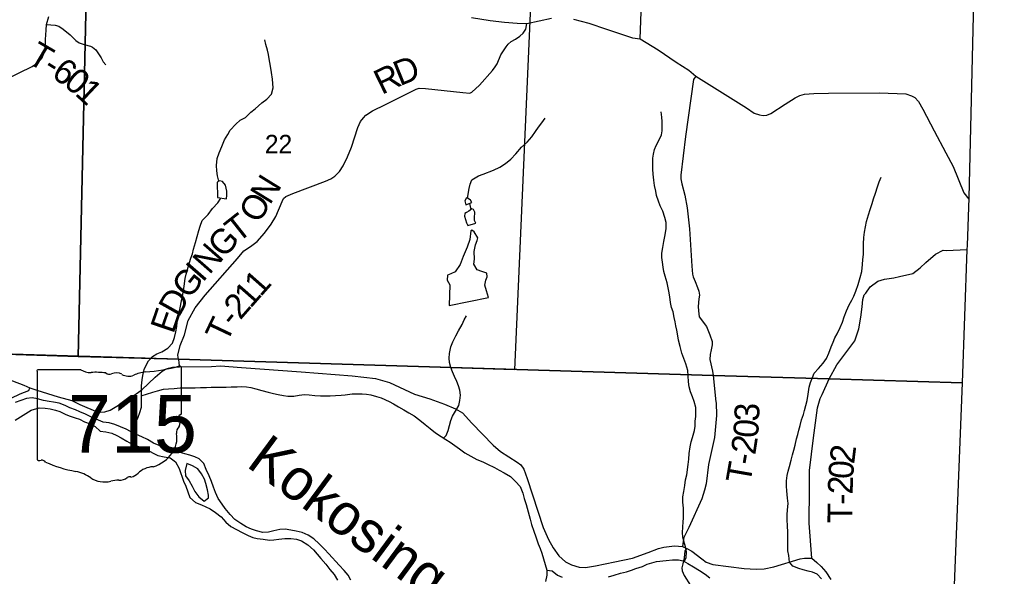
# Model space of a CAD drawing. Extents: x 1759416 to 2214760, y 252598 to 1116833.
# Drawn here: x 2044026 to 2056003, y 865904 to 872608 of the extents above; entities that cross this region are included whole.
import ezdxf

# ---------------------------------------------------------------- set-up
doc = ezdxf.new("R2010")
doc.units = 0
for name, color, linetype in [('GM_X_Adjacent_County', 7, 'Continuous'), ('GM_X_County', 7, 'Continuous'), ('GM_X_Major_River', 7, 'Continuous'), ('GM_X_Major_River_Text', 7, 'Continuous'), ('GM_X_Minor_Lake', 7, 'Continuous'), ('GM_X_Minor_River', 7, 'Continuous'), ('GM_X_Section', 7, 'Continuous'), ('GM_X_Section_Text', 7, 'Continuous'), ('GM_X_State_Location', 7, 'Continuous'), ('GM_X_State_Route', 7, 'Continuous'), ('GM_X_State_Shield', 7, 'Continuous'), ('GM_X_Township', 7, 'Continuous'), ('GM_X_Township_Road', 7, 'Continuous'), ('GM_X_Township_Road_Text', 7, 'Continuous'), ('GM_X_Township_ROW', 7, 'Continuous')]:
    doc.layers.add(name, color=color, linetype=linetype)

msp = doc.modelspace()

# ---------------------------------------------------------------- linework, layer by layer
at = {"layer": 'GM_X_Adjacent_County'}
msp.add_lwpolyline([(2056003, 886437), (2055830, 881597), (2055758, 878857), (2055764, 878233), (2055530, 873508), (2055459, 870464), (2055437, 869889), (2055435, 869840), (2055376, 868233), (2055265, 865388), (2055262, 865248), (2054986, 859394), (2054896, 855720)], dxfattribs=at)
at = {"layer": 'GM_X_County'}
msp.add_lwpolyline([(2056003, 886437), (2055830, 881597), (2055758, 878857), (2055764, 878233), (2055530, 873508), (2055459, 870464), (2055437, 869889), (2055435, 869840), (2055376, 868233), (2055265, 865388), (2055262, 865248), (2054986, 859394), (2054896, 855720)], dxfattribs=at)
at = {"layer": 'GM_X_Major_River'}
for points in [[(2044379, 868007), (2044309, 868019), (2044239, 868041), (2044173, 868052), (2044105, 868044), (2044037, 868022), (2043969, 867996)], [(2048013, 865856), (2047979, 865914), (2047934, 865972), (2047872, 866036), (2047748, 866172), (2047694, 866231), (2047630, 866295), (2047566, 866353), (2047499, 866397), (2047427, 866429), (2047355, 866446), (2047291, 866458), (2047223, 866470), (2047157, 866468), (2047086, 866451), (2047022, 866435), (2046952, 866429), (2046878, 866451), (2046816, 866472), (2046750, 866500), (2046686, 866540), (2046615, 866588), (2046557, 866648), (2046499, 866718), (2046461, 866772), (2046413, 866839), (2046383, 866911), (2046360, 866975), (2046332, 867045), (2046306, 867113), (2046270, 867191), (2046240, 867261), (2046185, 867317), (2046135, 867341), (2046071, 867363), (2046011, 867378), (2045957, 867394), (2045893, 867416), (2045831, 867440), (2045779, 867454), (2045703, 867479), (2045635, 867507), (2045561, 867549), (2045493, 867583), (2045429, 867613), (2045359, 867648), (2045305, 867674), (2045239, 867702), (2045169, 867730), (2045101, 867753), (2045029, 867761), (2044881, 867825), (2044815, 867857), (2044749, 867884), (2044695, 867908), (2044629, 867934), (2044571, 867962), (2044497, 867988), (2044431, 867999), (2044379, 868007)], [(2043968, 867783), (2044031, 867824), (2044099, 867866), (2044163, 867906), (2044257, 867931), (2044329, 867927), (2044391, 867921), (2044455, 867905), (2044507, 867887)], [(2044507, 867887), (2044571, 867856), (2044621, 867834), (2044691, 867812), (2044743, 867794), (2044805, 867764), (2044871, 867739), (2044933, 867707), (2044993, 867651), (2045061, 867645), (2045133, 867627), (2045193, 867600), (2045245, 867570), (2045313, 867530), (2045369, 867500), (2045435, 867474), (2045502, 867445), (2045568, 867421), (2045632, 867387), (2045688, 867357), (2045764, 867341), (2045836, 867330), (2045902, 867280), (2045946, 867200), (2045996, 867050), (2046025, 866988), (2046047, 866920), (2046073, 866852), (2046143, 866790), (2046213, 866763), (2046267, 866741), (2046319, 866715), (2046381, 866673), (2046451, 866617), (2046506, 866553), (2046566, 866502), (2046636, 866466), (2046704, 866430), (2046774, 866394), (2046830, 866370), (2046884, 866357), (2046956, 866351), (2047032, 866337), (2047084, 866343), (2047144, 866350), (2047216, 866356), (2047288, 866358), (2047356, 866350), (2047420, 866331), (2047496, 866283), (2047564, 866221), (2047606, 866169), (2047652, 866115), (2047710, 866049), (2047759, 865983), (2047813, 865922), (2047853, 865854)], [(2046038, 867260), (2046016, 867176), (2046022, 867114), (2046066, 867052), (2046103, 866988), (2046135, 866924), (2046183, 866861), (2046245, 866809), (2046299, 866849)], [(2046299, 866849), (2046299, 866879), (2046285, 866945), (2046266, 867019), (2046248, 867071), (2046212, 867139), (2046168, 867199), (2046106, 867233), (2046038, 867260)]]:
    msp.add_lwpolyline(points, dxfattribs=at)
at = {"layer": 'GM_X_Minor_Lake'}
for points in [[(2046515, 870449), (2046519, 870494), (2046517, 870544), (2046501, 870614), (2046467, 870658), (2046429, 870666), (2046401, 870652), (2046405, 870468)], [(2046515, 870449), (2046519, 870494), (2046517, 870544), (2046501, 870614), (2046467, 870658), (2046429, 870666), (2046401, 870652), (2046405, 870467)], [(2046405, 870468), (2046515, 870449)], [(2049472, 870406), (2049454, 870434), (2049424, 870456), (2049404, 870462), (2049386, 870426), (2049398, 870378)], [(2049398, 870378), (2049472, 870406)], [(2049520, 870158), (2049502, 870188), (2049502, 870220), (2049506, 870292), (2049492, 870322), (2049472, 870332), (2049432, 870304), (2049404, 870286), (2049386, 870276), (2049382, 870244), (2049406, 870162), (2049420, 870128)], [(2049420, 870128), (2049520, 870158)], [(2049671, 869263), (2049647, 869343), (2049625, 869411), (2049639, 869471), (2049653, 869513), (2049651, 869557), (2049591, 869575), (2049533, 869597), (2049493, 869665), (2049504, 869725), (2049498, 869818), (2049516, 869896), (2049536, 869948), (2049542, 869980), (2049500, 870052), (2049470, 870072), (2049460, 870064), (2049446, 869962), (2049414, 869868), (2049366, 869755), (2049328, 869661), (2049270, 869573), (2049218, 869549), (2049178, 869531), (2049172, 869469), (2049206, 869413), (2049199, 869167)], [(2049199, 869167), (2049671, 869263)]]:
    msp.add_lwpolyline(points, dxfattribs=at)
at = {"layer": 'GM_X_Minor_River'}
for points in [[(2046423, 870663), (2046405, 870730), (2046397, 870788), (2046393, 870854), (2046403, 870936), (2046427, 871006), (2046457, 871082), (2046489, 871162), (2046529, 871225), (2046557, 871277), (2046627, 871351), (2046681, 871399), (2046743, 871433), (2046809, 871495), (2046861, 871537), (2046939, 871609), (2047001, 871651), (2047057, 871711), (2047077, 871790), (2047071, 871842), (2047067, 871894), (2047057, 871974), (2047045, 872050), (2047029, 872138), (2047019, 872190), (2047009, 872244), (2046987, 872312), (2046975, 872366)], [(2052029, 866080), (2052054, 866125), (2052056, 866197), (2052044, 866257), (2052024, 866327), (2052012, 866377), (2052006, 866427), (2052010, 866499), (2052016, 866554), (2052020, 866608), (2052018, 866660), (2052018, 866724), (2052010, 866796), (2052012, 866858), (2052022, 866924), (2052038, 866996), (2052044, 867066), (2052060, 867124), (2052078, 867251), (2052084, 867313), (2052090, 867383), (2052100, 867463), (2052112, 867523), (2052130, 867575), (2052154, 867661), (2052162, 867711), (2052162, 867773), (2052168, 867827), (2052170, 867883), (2052168, 867938), (2052150, 868008), (2052130, 868064), (2052106, 868124), (2052088, 868186), (2052080, 868246), (2052078, 868316), (2052072, 868382), (2052050, 868464), (2052022, 868526), (2052000, 868592), (2051978, 868673), (2051960, 868749), (2051950, 868801), (2051938, 868869), (2051926, 868919), (2051918, 868969), (2051908, 869021), (2051894, 869089), (2051877, 869141), (2051863, 869203), (2051855, 869271), (2051843, 869339), (2051823, 869440), (2051799, 869518), (2051783, 869574), (2051773, 869626), (2051765, 869686), (2051759, 869744), (2051759, 869798), (2051769, 869864), (2051783, 869938), (2051801, 870018), (2051811, 870093), (2051813, 870165), (2051795, 870227), (2051769, 870301), (2051737, 870367), (2051717, 870421), (2051695, 870493), (2051687, 870545), (2051671, 870611), (2051661, 870675), (2051653, 870749), (2051651, 870808), (2051649, 870870), (2051649, 870940), (2051657, 870990), (2051669, 871044), (2051689, 871094), (2051731, 871172), (2051755, 871222), (2051761, 871272), (2051761, 871384), (2051757, 871434), (2051751, 871499)], [(2049419, 870458), (2049436, 870577), (2049448, 870629), (2049472, 870679), (2049552, 870729), (2049608, 870749), (2049732, 870797), (2049806, 870831), (2049874, 870877), (2049938, 870929), (2050000, 870995), (2050068, 871073), (2050136, 871132), (2050192, 871198), (2050238, 871262), (2050274, 871314), (2050314, 871368), (2050352, 871422)], [(2053683, 865871), (2053629, 865927), (2053573, 865953), (2053521, 865965), (2053463, 865981), (2053409, 865995), (2053339, 866023), (2053297, 866073), (2053287, 866153), (2053277, 866209), (2053277, 866267), (2053275, 866360), (2053275, 866440), (2053271, 866508), (2053269, 866588), (2053269, 866644), (2053273, 866702), (2053279, 866780), (2053273, 866844), (2053263, 866934), (2053259, 866988), (2053261, 867054), (2053267, 867117), (2053279, 867171), (2053297, 867227), (2053315, 867303), (2053335, 867367), (2053351, 867421), (2053364, 867483), (2053380, 867557), (2053396, 867611), (2053408, 867663), (2053424, 867721), (2053440, 867786), (2053464, 867852), (2053478, 867902), (2053494, 867962), (2053508, 868020), (2053522, 868096), (2053534, 868180), (2053550, 868238), (2053572, 868298), (2053596, 868350), (2053646, 868408), (2053704, 868469), (2053744, 868525), (2053772, 868591), (2053798, 868669), (2053822, 868723), (2053842, 868775), (2053870, 868825), (2053906, 868901), (2053934, 868963), (2053956, 869027), (2053982, 869100), (2054016, 869172), (2054046, 869228), (2054070, 869278), (2054096, 869338), (2054124, 869418), (2054150, 869504), (2054168, 869574), (2054176, 869658), (2054182, 869720), (2054188, 869779), (2054188, 869907), (2054194, 869987), (2054202, 870049), (2054212, 870115), (2054226, 870179), (2054250, 870259), (2054270, 870323), (2054292, 870395), (2054310, 870453), (2054332, 870520), (2054358, 870594), (2054376, 870654), (2054402, 870712)], [(2045376, 867640), (2045396, 867701), (2045426, 867769), (2045450, 867821), (2045472, 867875), (2045490, 867942), (2045490, 868064), (2045489, 868128), (2045491, 868196), (2045497, 868268), (2045505, 868324), (2045521, 868396), (2045547, 868448), (2045575, 868500), (2045623, 868550), (2045677, 868585), (2045737, 868607), (2045809, 868651), (2045865, 868713), (2045889, 868781), (2045903, 868847), (2045915, 868913), (2045921, 868965), (2045933, 869015), (2045941, 869067), (2045955, 869137), (2045971, 869220), (2045985, 869280), (2045997, 869348), (2046005, 869400), (2046017, 869492), (2046029, 869542), (2046043, 869600), (2046069, 869682), (2046085, 869734), (2046105, 869790), (2046119, 869846), (2046141, 869925), (2046181, 870069), (2046197, 870123), (2046223, 870189), (2046295, 870263), (2046347, 870333), (2046411, 870401), (2046448, 870461)], [(2049441, 870395), (2049460, 870324)], [(2049130, 867567), (2049161, 867598), (2049185, 867658), (2049201, 867720), (2049219, 867779), (2049239, 867833), (2049287, 867911), (2049313, 867961), (2049325, 868021), (2049333, 868085), (2049325, 868147), (2049311, 868199), (2049289, 868251), (2049263, 868311), (2049239, 868365), (2049219, 868417), (2049203, 868480), (2049197, 868532), (2049201, 868588), (2049219, 868668), (2049243, 868728), (2049279, 868802), (2049309, 868860), (2049355, 868936), (2049379, 868992), (2049407, 869042)], [(2045490, 868072), (2045500, 868080), (2045552, 868096), (2045626, 868122), (2045684, 868138), (2045754, 868156), (2045814, 868160), (2045886, 868164), (2045958, 868172), (2046016, 868174), (2046138, 868174), (2046200, 868176), (2046272, 868178), (2046328, 868180), (2046388, 868182), (2046512, 868182), (2046570, 868184), (2046642, 868186), (2046694, 868188), (2046756, 868184), (2046808, 868176), (2046866, 868162), (2046942, 868142), (2047018, 868120), (2047080, 868106), (2047136, 868092), (2047200, 868080), (2047254, 868074), (2047324, 868072), (2047392, 868084), (2047454, 868092), (2047510, 868088), (2047580, 868082), (2047646, 868076), (2047764, 868076), (2047828, 868079), (2047894, 868085), (2047946, 868091), (2048028, 868103), (2048148, 868103), (2048200, 868097), (2048252, 868089), (2048323, 868069), (2048379, 868051), (2048473, 868007), (2048527, 867979), (2048587, 867945), (2048649, 867907), (2048711, 867873), (2048775, 867836), (2048845, 867782), (2048909, 867730), (2048967, 867684), (2049031, 867630), (2049101, 867586), (2049155, 867550), (2049209, 867520), (2049265, 867480), (2049321, 867438), (2049385, 867392), (2049459, 867348), (2049531, 867310), (2049601, 867282), (2049659, 867252), (2049743, 867212), (2049801, 867182), (2049861, 867150), (2049935, 867104), (2049997, 867046), (2050051, 866986), (2050083, 866906), (2050101, 866839), (2050123, 866767), (2050148, 866681), (2050172, 866589), (2050190, 866527), (2050216, 866445), (2050242, 866379), (2050270, 866293), (2050294, 866237), (2050312, 866179), (2050332, 866114), (2050354, 866046), (2050374, 865978), (2050374, 865914), (2050358, 865838)], [(2051116, 865894), (2051184, 865914), (2051262, 865938), (2051332, 865957), (2051392, 865975), (2051446, 865995), (2051526, 866021), (2051584, 866047), (2051640, 866065), (2051696, 866079), (2051812, 866091), (2051888, 866099), (2051960, 866099), (2052016, 866087), (2052072, 866057), (2052140, 866017), (2052214, 865973), (2052281, 865927), (2052339, 865883)], [(2050374, 865978), (2050438, 865970), (2050504, 865914), (2050558, 865892)]]:
    msp.add_lwpolyline(points, dxfattribs=at)
at = {"layer": 'GM_X_Section'}
for points in [[(2039339, 874075), (2044848, 873946), (2044729, 868547), (2043598, 868582), (2042060, 868630), (2039418, 868715)], [(2044848, 873946), (2050219, 873790), (2049984, 868392), (2046405, 868502), (2044729, 868547)]]:
    msp.add_lwpolyline(points, close=True, dxfattribs=at)
at = {"layer": 'GM_X_State_Route'}
msp.add_lwpolyline([(2043799, 868311), (2044072, 868207), (2044145, 868174), (2044228, 868146), (2044485, 868066), (2044650, 868020), (2044748, 867974), (2044966, 867882), (2045049, 867884), (2045115, 867905), (2045347, 868044), (2045496, 868148), (2045657, 868302), (2045738, 868374), (2045780, 868397), (2045815, 868412), (2045863, 868423), (2045947, 868426), (2046333, 868432), (2046443, 868437), (2046694, 868418), (2047415, 868366), (2048030, 868319), (2048311, 868286), (2048478, 868237), (2048778, 868099), (2048964, 868039), (2049141, 867976), (2049274, 867922), (2049359, 867871), (2049472, 867746), (2049726, 867482), (2049814, 867406), (2049915, 867340), (2050017, 867279), (2050061, 867246), (2050096, 867193), (2050135, 867079), (2050331, 866489), (2050392, 866344), (2050450, 866247), (2050520, 866148), (2050599, 866077), (2050671, 866042), (2050765, 866013), (2050839, 866010), (2050960, 866029), (2051192, 866077), (2051405, 866121), (2051596, 866190), (2051719, 866236), (2051784, 866254), (2051911, 866269), (2052009, 866262), (2052062, 866238), (2052121, 866207), (2052239, 866113), (2052295, 866072), (2052373, 866045), (2052749, 865996), (2052897, 865988), (2052992, 865993), (2053107, 866017), (2053426, 866114), (2053479, 866122), (2053566, 866119), (2053626, 866069), (2053679, 866020), (2053734, 865955), (2053794, 865862)], dxfattribs=at)
at = {"layer": 'GM_X_State_Shield'}
for p, q in [((2044232, 868374), (2044232, 867317)), ((2044758, 868392), (2044249, 868392)), ((2045972, 867866), (2045972, 868418)), ((2045972, 867866), (2045972, 867866))]:
    msp.add_line(p, q, dxfattribs=at)
for centre, major_axis, start_param, end_param in [((2044251, 868376), (20.2, 0), 1.712693, 3.28349), ((2044880, 868515), (196, 0), 4.042523, 4.731795), ((2044944, 867799), (702, 0), 1.404758, 1.657858), ((2045104, 868382), (56.4, 0), 3.836095, 5.185415), ((2045187, 868260), (117, 0), 0.950623, 2.079405), ((2045587, 868070), (371, 0), 1.699011, 2.107814), ((2045352, 869833), (1845, 0), 4.814394, 5.042369), ((2045952, 868421), (19.4, 0), 6.141152, 7.989035), ((2045338, 868427), (141, 0), 4.081561, 5.145723), ((2045967, 867825), (30, 0), 1.883978, 3.671073), ((2045776, 867755), (180, 0), 5.934695, 6.695948), ((2045951, 867864), (20.7, 0), 5.05454, 6.418171), ((2046041, 867634), (131, 0), 2.387724, 3.262537), ((2045455, 867564), (462, 0), 5.101752, 6.440018), ((2044252, 867315), (20.3, 0), 3.00124, 4.508301), ((2044255, 867423), (155, 0), 4.665946, 4.897461), ((2044286, 867256), (56, 0), 0.519207, 1.627899), ((2044993, 868206), (1333, 0), 4.195997, 4.488961), ((2044596, 866843), (417, 0), 0.823519, 1.323587), ((2045650, 867021), (253, 0), 1.647645, 2.488434), ((2045047, 867251), (265, 0), 4.026481, 4.996735), ((2045200, 866886), (217, 0), 1.495662, 1.94098), ((2045219, 867172), (141, 0), 4.691044, 5.507374), ((2045346, 867070), (39.7, 0), 1.147584, 2.315152), ((2045330, 867215), (149, 0), 4.937069, 5.64225)]:
    msp.add_ellipse(centre, major_axis=major_axis, ratio=0.8, start_param=start_param, end_param=end_param, dxfattribs=at)
at = {"layer": 'GM_X_Township'}
for points in [[(2056003, 886437), (2055830, 881597), (2055758, 878857), (2055764, 878233), (2055530, 873508), (2055459, 870464), (2055437, 869889), (2055435, 869840), (2055376, 868233), (2053775, 868281), (2052378, 868323), (2045938, 868518), (2043125, 868603)], [(2029128, 855177), (2029345, 867783), (2029362, 867822), (2029373, 869045), (2029619, 869035), (2032951, 868878), (2036756, 868762), (2038187, 868732), (2038303, 868739), (2038542, 868758), (2038695, 868755), (2039115, 868743), (2039321, 868736), (2043125, 868603), (2045938, 868518), (2052378, 868323), (2053775, 868281), (2055376, 868233), (2055265, 865388), (2055262, 865248), (2054986, 859394), (2054896, 855720)]]:
    msp.add_lwpolyline(points, dxfattribs=at)
at = {"layer": 'GM_X_Township_Road'}
for points in [[(2051496, 872381), (2051538, 873463), (2051539, 873648), (2051550, 873845), (2051551, 873860), (2051609, 873988)], [(2043853, 871888), (2044174, 872045), (2044253, 872101), (2044295, 872152), (2044329, 872245), (2044336, 872371), (2044341, 872485), (2044348, 872553), (2044376, 872647)], [(2044348, 872553), (2044452, 872543), (2044493, 872530), (2044547, 872497), (2044633, 872426), (2044701, 872359), (2044738, 872330), (2044800, 872312), (2044877, 872291), (2044899, 872278), (2044940, 872245), (2045003, 872151), (2045030, 872103), (2045061, 872064)], [(2045947, 868426), (2045944, 868486), (2045938, 868518), (2045928, 868569), (2045955, 868682), (2046009, 868811), (2046052, 868986), (2046138, 869136), (2046256, 869289), (2046648, 869732), (2046725, 869824), (2046804, 869877), (2046883, 869937), (2046972, 870039), (2047054, 870147), (2047108, 870238), (2047186, 870418), (2047203, 870456), (2047228, 870479), (2047315, 870517), (2047708, 870664), (2047770, 870691), (2047821, 870724), (2047874, 870781), (2047922, 870849), (2047974, 870958), (2048019, 871073), (2048098, 871310), (2048130, 871383), (2048165, 871426), (2048194, 871460), (2048273, 871512), (2048430, 871588), (2048798, 871772), (2048836, 871783), (2048910, 871781), (2049362, 871731), (2049444, 871725), (2049472, 871736), (2049564, 871820), (2049718, 871997), (2049753, 872040), (2049776, 872079), (2049821, 872188), (2049883, 872283), (2049908, 872315), (2049944, 872346), (2049995, 872375), (2050050, 872411), (2050088, 872446), (2050121, 872494), (2050131, 872564)], [(2049466, 872637), (2049689, 872600), (2049862, 872578), (2050017, 872568), (2050131, 872564), (2050430, 872627)], [(2050693, 872615), (2050881, 872566), (2051092, 872497), (2051407, 872393), (2051496, 872381), (2051713, 872245), (2051930, 872097), (2052084, 872000), (2052167, 871928), (2052778, 871546), (2052871, 871485), (2052935, 871464), (2052981, 871456), (2053023, 871461), (2053071, 871480), (2053245, 871591), (2053367, 871670), (2053422, 871695), (2053476, 871712), (2053592, 871720), (2053765, 871724), (2054383, 871730), (2054699, 871716), (2054768, 871693), (2054805, 871674), (2054849, 871624), (2054902, 871530), (2055039, 871269), (2055180, 871005), (2055267, 870842), (2055399, 870525), (2055459, 870448)], [(2052167, 871928), (2052142, 871891), (2052045, 871203), (2051988, 870738), (2051987, 870694), (2052000, 870631), (2052038, 870494), (2052065, 870343), (2052091, 870091), (2052122, 869641), (2052129, 869543), (2052137, 869513), (2052161, 869454), (2052190, 869383), (2052206, 869339), (2052211, 869291), (2052204, 869245), (2052196, 869155), (2052199, 869101), (2052207, 869029), (2052298, 868914), (2052336, 868814), (2052366, 868733), (2052364, 868691), (2052352, 868633), (2052341, 868574), (2052338, 868514), (2052368, 868376), (2052378, 868323), (2052411, 868003), (2052412, 867997)], [(2043919, 868050), (2044029, 868101), (2044134, 868140), (2044145, 868174)], [(2052412, 867997), (2052416, 867841), (2052395, 867573), (2052323, 867249), (2052294, 867017), (2052273, 866940), (2052240, 866835), (2052083, 866489), (2052024, 866368), (2052014, 866320), (2052009, 866262)], [(2053566, 866119), (2053534, 866542), (2053538, 866955), (2053538, 867179), (2053585, 867569), (2053636, 867931), (2053667, 868043), (2053690, 868092)], [(2052062, 866238), (2052038, 866211), (2052029, 866123), (2052012, 866052), (2052001, 866006), (2052003, 865969), (2052027, 865911), (2052103, 865790)]]:
    msp.add_lwpolyline(points, dxfattribs=at)
at = {"layer": 'GM_X_Township_ROW'}
msp.add_lwpolyline([(2053690, 868092), (2053775, 868281), (2053868, 868452), (2054084, 868741), (2054132, 868885), (2054157, 869024), (2054171, 869148), (2054179, 869238), (2054198, 869295), (2054215, 869313), (2054268, 869390), (2054360, 869458), (2054442, 869482), (2054554, 869500), (2054621, 869514), (2054784, 869553), (2054873, 869619), (2054938, 869683), (2055056, 869785), (2055148, 869832), (2055189, 869830), (2055435, 869840)], dxfattribs=at)

# ---------------------------------------------------------------- texts
at = {"layer": 'GM_X_Major_River_Text'}
msp.add_text('Kokosing', height=500, rotation=323.5773, dxfattribs=at).set_placement((2046739, 867235))
at = {"layer": 'GM_X_Section_Text'}
msp.add_text('22', height=221, rotation=0, dxfattribs=at).set_placement((2046977, 871001))
at = {"layer": 'GM_X_State_Location'}
for s in ['s', 'r']:
    msp.add_text(s, height=1, dxfattribs=at).set_placement((2045082, 867776))
msp.add_text('715', height=1, rotation=0, dxfattribs=at).set_placement((2044729, 867703))
at = {"layer": 'GM_X_State_Shield'}
msp.add_text('715', height=696.1, dxfattribs=at).set_placement((2044605, 867392))
at = {"layer": 'GM_X_Township_Road_Text'}
for s, rotation, p in [('T', 329.4221, (2044100, 872101)), ('-', 328.3455, (2044292, 871988)), ('6', 325.0498, (2044393, 871926)), ('R', 25.9681, (2048386, 871701)), ('D', 22.0348, (2048603, 871807)), ('0', 320.8127, (2044539, 871823)), ('1', 316.785, (2044678, 871710)), ('N', 58.2359, (2047038, 870368)), ('O', 59.6268, (2046905, 870142)), ('T', 38.2877, (2046649, 869911)), ('G', 47.5612, (2046481, 869725)), ('N', 48.7555, (2046308, 869528)), ('I', 48.9602, (2046227, 869435)), ('G', 51.0102, (2046063, 869232)), ('1', 48.5644, (2046925, 869260)), ('D', 60.6383, (2045941, 869013)), ('2', 48.8816, (2046681, 868983)), ('1', 48.6344, (2046803, 869122)), ('E', 71.2479, (2045875, 868814)), ('T', 64.631, (2046519, 868703)), ('-', 50.6551, (2046605, 868889)), ('3', 88.3593, (2052931, 867765)), ('0', 84.9624, (2052914, 867561)), ('2', 81.4105, (2052884, 867358)), ('2', 83.0409, (2054075, 867248)), ('T', 80.0417, (2052823, 867008)), ('-', 80.3164, (2052862, 867231)), ('0', 86.2922, (2054063, 867068)), ('2', 88.1992, (2054057, 866886)), ('-', 89.2506, (2054056, 866764)), ('T', 89.5714, (2054054, 866540))]:
    msp.add_text(s, height=300, rotation=rotation, dxfattribs=at).set_placement(p)

doc.saveas('drawing.dxf')
